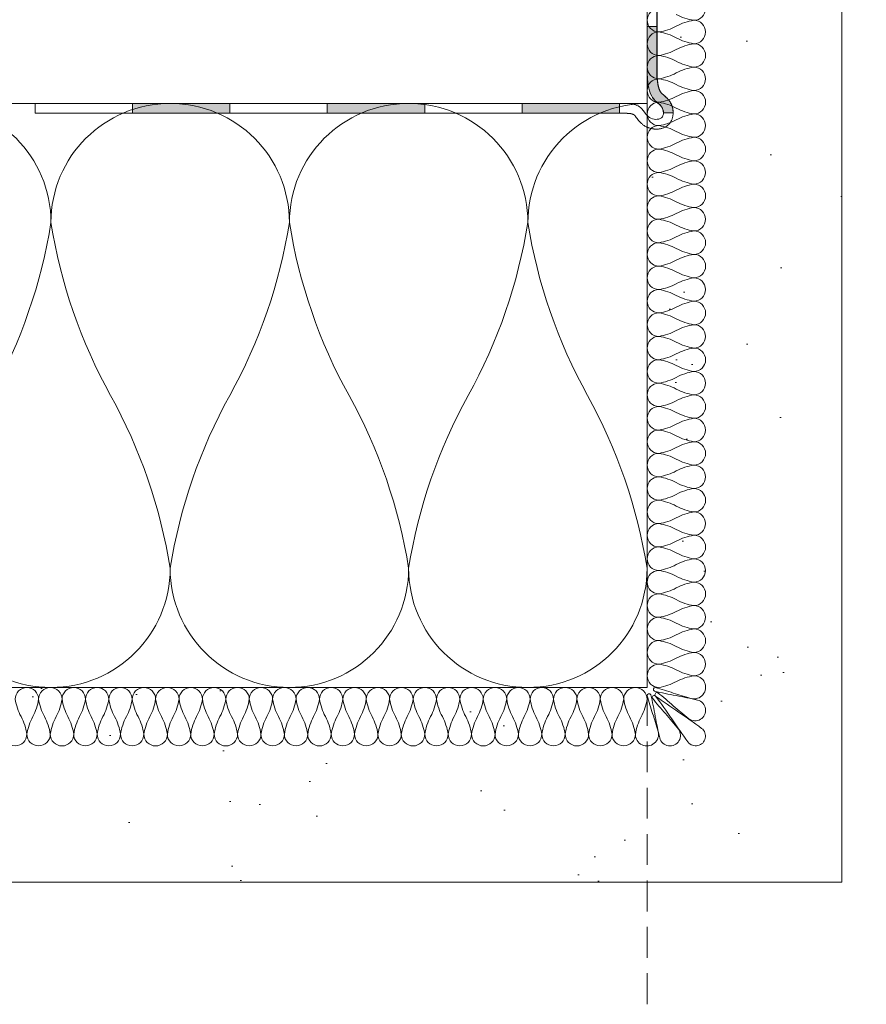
# Model space of a CAD drawing. Header units: millimetres. Extents: x 3652085 to 3778338, y -303702 to -273644.
# Tile 274 of 588: x 3710580 to 3710667, y -284619 to -284518. Entities that reach past the tile are written whole.
import ezdxf

# ---------------------------------------------------------------- set-up
doc = ezdxf.new("R2010")
doc.units = ezdxf.units.MM
doc.header["$PDMODE"] = 34
doc.linetypes.add('HIDDEN2', pattern=[4.7625, 3.175, -1.5875])
for name, color, linetype, lineweight in [('021 Various', 7, 'Continuous', 5), ('A-Detl-Thin', 150, 'Continuous', 18), ('DIM-03    (HAUSART)', 111, 'Continuous', 5), ('INSULATION (HAUSEART)', 31, 'Continuous', 15)]:
    doc.layers.add(name, color=color, linetype=linetype, lineweight=lineweight)
doc.layers.add('ATTACHMT', color=7, linetype='Continuous')
doc.styles.add('1-20 Eng HA', font='arial.ttf', dxfattribs={"height": 40})
doc.dimstyles.new('1-20 Eng HA', dxfattribs={"dimtxt": 40, "dimasz": 16, "dimexe": 16, "dimexo": 5, "dimgap": 5, "dimtad": 1, "dimdec": 0, "dimlfac": -1, "dimzin": 0, "dimdsep": 46, "dimtxsty": '1-20 Eng HA', "dimblk": 'OBLIQUE', "dimcen": 0.09, "dimdle": 16, "dimclrd": 256, "dimclre": 256, "dimclrt": 256, "dimadec": 0, "dimazin": 0, "dimtfac": 1, "dimtdec": 0, "dimtofl": 0, "dimtmove": 0, "dimatfit": 3, "dimldrblk": 'OBLIQUE', "dimfxl": 1, "dimtolj": 1, "dimtzin": 0, "dimlwe": 0, "dimarcsym": 0})

# ---------------------------------------------------------------- blocks, each defined once
blk = doc.blocks.new('_Oblique')
at = {"color": 0, "linetype": 'ByBlock', "lineweight": -2}
blk.add_line((-0.5, -0.5), (0.5, 0.5), dxfattribs=at)
blk = doc.blocks.new('*D579')
at = {"layer": 'Defpoints', "color": 0, "lineweight": 0, "transparency": 16777216}
for p in [(3710669.41, -284504.79), (3711619.58, -284505.91), (3711619.58, -284696.98)]:
    blk.add_point(p, dxfattribs=at)
at = {"layer": 'DIM-03    (HAUSART)', "linetype": 'HIDDEN2', "lineweight": 0, "transparency": 16777216}
for p, q in [((3710669.41, -284509.79), (3710669.41, -284712.98)), ((3711619.58, -284510.91), (3711619.58, -284712.98))]:
    blk.add_line(p, q, dxfattribs=at)
at = {"layer": 'DIM-03    (HAUSART)', "lineweight": -2, "transparency": 16777216}
blk.add_line((3710653.41, -284696.98), (3711635.58, -284696.98), dxfattribs=at)
at = {"layer": 'DIM-03    (HAUSART)', "lineweight": -2, "transparency": 16777216, "xscale": 16, "yscale": 16, "zscale": 16, "rotation": 180}
blk.add_blockref('_Oblique', (3710669.41, -284696.98), dxfattribs=at)
at = {"layer": 'DIM-03    (HAUSART)', "lineweight": -2, "transparency": 16777216, "xscale": 16, "yscale": 16, "zscale": 16}
blk.add_blockref('_Oblique', (3711619.58, -284696.98), dxfattribs=at)
at = {"layer": 'DIM-03    (HAUSART)', "lineweight": 0, "transparency": 16777216, "insert": (3711144.5, -284671.55), "char_height": 40, "attachment_point": 5, "style": '1-20 Eng HA'}
blk.add_mtext('\\A1;950', dxfattribs=at)
blk = doc.blocks.new('*D580')
at = {"layer": 'Defpoints', "color": 0, "lineweight": 0, "transparency": 16777216}
for p in [(3711644.57, -284495.08), (3710644.67, -284496.9), (3711644.57, -284756.2)]:
    blk.add_point(p, dxfattribs=at)
at = {"layer": 'DIM-03    (HAUSART)', "linetype": 'HIDDEN2', "lineweight": 0, "transparency": 16777216}
for p, q in [((3711644.57, -284500.08), (3711644.57, -284772.2)), ((3710644.67, -284501.9), (3710644.67, -284772.2))]:
    blk.add_line(p, q, dxfattribs=at)
at = {"layer": 'DIM-03    (HAUSART)', "lineweight": -2, "transparency": 16777216}
blk.add_line((3710628.67, -284756.2), (3711660.57, -284756.2), dxfattribs=at)
at = {"layer": 'DIM-03    (HAUSART)', "lineweight": -2, "transparency": 16777216, "xscale": 16, "yscale": 16, "zscale": 16, "rotation": 180}
blk.add_blockref('_Oblique', (3710644.67, -284756.2), dxfattribs=at)
at = {"layer": 'DIM-03    (HAUSART)', "lineweight": -2, "transparency": 16777216, "xscale": 16, "yscale": 16, "zscale": 16}
blk.add_blockref('_Oblique', (3711644.57, -284756.2), dxfattribs=at)
at = {"layer": 'DIM-03    (HAUSART)', "lineweight": 0, "transparency": 16777216, "insert": (3711144.62, -284730.78), "char_height": 40, "attachment_point": 5, "style": '1-20 Eng HA'}
blk.add_mtext('\\A1;1000', dxfattribs=at)

msp = doc.modelspace()

# ---------------------------------------------------------------- hatches: boundary and pattern name
at = {"layer": '021 Various'}
h = msp.add_hatch(dxfattribs=at)
h.set_pattern_fill('SITEWORK_SAND', color=256, scale=10, angle=-90, style=0, pattern_type=2)
h.set_pattern_definition([(307.5, (4430591.284, -173470.732), (19.2682377, 0.62993358), [0, -15.2, 0, -17, 0, -16.25]), (277.5, (4430591.284, -173470.732), (28.22146065, -17.6977671), [0, -8.2, 0, -13.7, 0, -5.25]), (237.5, (4430591.284, -173458.432), (0.05659053, -31.1414186), [0, -5, 0, -18, 0, -23.5]), (227.5, (4430591.284, -173458.432), (8.7767556, -30.061266), [0, -2.5, 0, -11.8, 0, -13.5])])
h.paths.add_polyline_path([(3710664.67, -284466.85), (3710664.67, -284606.85), (3710352.89, -284606.85), (3710352.89, -284586.85), (3710644.67, -284586.85), (3710644.67, -284535.98), (3710644.67, -284529.29), (3710644.79, -284529.34), (3710644.91, -284529.38), (3710645.05, -284529.42), (3710645.23, -284529.46), (3710645.38, -284529.48), (3710645.5, -284529.49), (3710645.62, -284529.49), (3710645.75, -284529.49), (3710645.88, -284529.47), (3710646.01, -284529.45), (3710646.14, -284529.43), (3710646.28, -284529.38), (3710646.42, -284529.33), (3710646.56, -284529.26), (3710646.69, -284529.17), (3710646.82, -284529.07), (3710646.95, -284528.94), (3710647.06, -284528.8), (3710647.14, -284528.66), (3710647.21, -284528.52), (3710647.27, -284528.37), (3710647.3, -284528.23), (3710647.33, -284528.1), (3710647.35, -284527.96), (3710647.35, -284527.8), (3710647.35, -284527.8), (3710647.35, -284527.7), (3710647.34, -284527.57), (3710647.32, -284527.44), (3710647.3, -284527.32), (3710647.26, -284527.19), (3710647.22, -284527.07), (3710647.17, -284526.95), (3710647.12, -284526.83), (3710647.05, -284526.73), (3710646.97, -284526.61), (3710646.87, -284526.47), (3710646.77, -284526.36), (3710646.68, -284526.26), (3710646.58, -284526.17), (3710646.49, -284526.09), (3710646.42, -284526.03), (3710646.34, -284525.96), (3710646.32, -284525.94), (3710646.3, -284525.93), (3710646.28, -284525.91), (3710646.26, -284525.9), (3710646.24, -284525.88), (3710646.23, -284525.87), (3710646.21, -284525.85), (3710646.2, -284525.84), (3710646.19, -284525.83), (3710646.18, -284525.82), (3710646.17, -284525.81), (3710646.16, -284525.8), (3710646.15, -284525.79), (3710646.14, -284525.77), (3710646.13, -284525.76), (3710646.12, -284525.75), (3710646.11, -284525.74), (3710646.1, -284525.73), (3710646.09, -284525.72), (3710646.08, -284525.71), (3710646.07, -284525.69), (3710646.07, -284525.68), (3710646.06, -284525.67), (3710646.05, -284525.65), (3710646.04, -284525.64), (3710646.03, -284525.63), (3710646.02, -284525.61), (3710646.02, -284525.6), (3710646.01, -284525.59), (3710646, -284525.57), (3710645.99, -284525.56), (3710645.98, -284525.54), (3710645.98, -284525.52), (3710645.97, -284525.51), (3710645.96, -284525.49), (3710645.95, -284525.48), (3710645.95, -284525.46), (3710645.94, -284525.44), (3710645.93, -284525.42), (3710645.93, -284525.41), (3710645.92, -284525.39), (3710645.91, -284525.37), (3710645.91, -284525.35), (3710645.9, -284525.33), (3710645.89, -284525.31), (3710645.89, -284525.29), (3710645.88, -284525.27), (3710645.87, -284525.25), (3710645.87, -284525.23), (3710645.86, -284525.21), (3710645.86, -284525.19), (3710645.85, -284525.17), (3710645.84, -284525.14), (3710645.84, -284525.12), (3710645.83, -284525.1), (3710645.83, -284525.07), (3710645.82, -284525.05), (3710645.82, -284525.03), (3710645.81, -284525), (3710645.81, -284524.98), (3710645.8, -284524.95), (3710645.8, -284524.93), (3710645.79, -284524.9), (3710645.79, -284524.88), (3710645.79, -284524.85), (3710645.78, -284524.83), (3710645.78, -284524.8), (3710645.77, -284524.77), (3710645.77, -284524.75), (3710645.77, -284524.72), (3710645.76, -284524.69), (3710645.76, -284524.66), (3710645.75, -284524.64), (3710645.75, -284524.61), (3710645.75, -284524.58), (3710645.75, -284524.55), (3710645.74, -284524.52), (3710645.74, -284524.49), (3710645.74, -284524.46), (3710645.73, -284524.44), (3710645.73, -284524.41), (3710645.73, -284524.38), (3710645.73, -284524.35), (3710645.72, -284524.32), (3710645.72, -284524.28), (3710645.72, -284524.25), (3710645.72, -284524.22), (3710645.71, -284524.19), (3710645.71, -284524.16), (3710645.71, -284524.13), (3710645.71, -284524.1), (3710645.71, -284524.07), (3710645.7, -284524.03), (3710645.7, -284524), (3710645.7, -284523.97), (3710645.7, -284523.94), (3710645.7, -284523.9), (3710645.69, -284523.87), (3710645.69, -284523.84), (3710645.69, -284523.81), (3710645.69, -284523.77), (3710645.69, -284523.71), (3710645.68, -284523.67), (3710645.67, -284523.66), (3710645.67, -284504.1), (3710646.17, -284504.1), (3710646.17, -284493.78), (3710647.93, -284493.78, 0.268526), (3710647.93, -284485.31), (3710646.17, -284485.31), (3710646.17, -284466.85), (3710654.67, -284466.85)])
at = {"layer": 'ATTACHMT', "linetype": 'Continuous', "lineweight": -3}
for points in [[(3710645.4, -284526.46), (3710645.5, -284526.57), (3710645.96, -284526.97), (3710646.06, -284527.07), (3710646.15, -284527.19), (3710646.23, -284527.32), (3710646.29, -284527.47), (3710646.33, -284527.63), (3710646.34, -284527.8), (3710647.34, -284527.8), (3710647.34, -284527.73), (3710647.34, -284527.67), (3710647.33, -284527.6), (3710647.33, -284527.54), (3710647.32, -284527.48), (3710647.31, -284527.41), (3710647.29, -284527.35), (3710647.28, -284527.29), (3710647.26, -284527.23), (3710647.24, -284527.16), (3710647.22, -284527.1), (3710647.2, -284527.04), (3710647.17, -284526.98), (3710647.15, -284526.92), (3710647.12, -284526.86), (3710647.09, -284526.81), (3710647.06, -284526.75), (3710647.03, -284526.7), (3710647, -284526.65), (3710646.96, -284526.6), (3710646.93, -284526.56), (3710646.9, -284526.52), (3710646.86, -284526.47), (3710646.83, -284526.43), (3710646.79, -284526.4), (3710646.76, -284526.36), (3710646.73, -284526.32), (3710646.69, -284526.29), (3710646.66, -284526.26), (3710646.63, -284526.23), (3710646.6, -284526.2), (3710646.57, -284526.17), (3710646.54, -284526.14), (3710646.51, -284526.12), (3710646.48, -284526.09), (3710646.45, -284526.07), (3710646.43, -284526.04), (3710646.4, -284526.02), (3710646.38, -284526), (3710646.35, -284525.98), (3710646.33, -284525.96), (3710646.31, -284525.94), (3710646.29, -284525.93), (3710646.27, -284525.91), (3710646.25, -284525.9), (3710646.23, -284525.88), (3710646.22, -284525.87), (3710646.2, -284525.85), (3710646.18, -284525.84), (3710646.16, -284525.81), (3710646.14, -284525.79), (3710646.12, -284525.77), (3710646.1, -284525.75), (3710646.09, -284525.72), (3710646.07, -284525.7), (3710646.05, -284525.67), (3710646.03, -284525.65), (3710646.02, -284525.63), (3710646.01, -284525.61), (3710646.01, -284525.6), (3710646, -284525.59), (3710645.99, -284525.57), (3710645.98, -284525.56), (3710645.97, -284525.54), (3710645.97, -284525.52), (3710645.96, -284525.51), (3710645.95, -284525.49), (3710645.94, -284525.48), (3710645.94, -284525.46), (3710645.93, -284525.44), (3710645.92, -284525.42), (3710645.92, -284525.41), (3710645.91, -284525.39), (3710645.9, -284525.37), (3710645.9, -284525.35), (3710645.89, -284525.33), (3710645.88, -284525.31), (3710645.88, -284525.29), (3710645.87, -284525.27), (3710645.86, -284525.25), (3710645.86, -284525.23), (3710645.85, -284525.21), (3710645.85, -284525.19), (3710645.84, -284525.17), (3710645.83, -284525.14), (3710645.83, -284525.12), (3710645.82, -284525.1), (3710645.82, -284525.07), (3710645.81, -284525.05), (3710645.81, -284525.03), (3710645.8, -284525), (3710645.8, -284524.98), (3710645.79, -284524.95), (3710645.79, -284524.93), (3710645.78, -284524.9), (3710645.78, -284524.88), (3710645.78, -284524.85), (3710645.77, -284524.83), (3710645.77, -284524.8), (3710645.76, -284524.77), (3710645.76, -284524.75), (3710645.76, -284524.72), (3710645.75, -284524.69), (3710645.75, -284524.66), (3710645.74, -284524.64), (3710645.74, -284524.61), (3710645.74, -284524.58), (3710645.74, -284524.55), (3710645.73, -284524.52), (3710645.73, -284524.49), (3710645.73, -284524.46), (3710645.72, -284524.44), (3710645.72, -284524.41), (3710645.72, -284524.38), (3710645.72, -284524.35), (3710645.71, -284524.32), (3710645.71, -284524.28), (3710645.71, -284524.25), (3710645.71, -284524.22), (3710645.7, -284524.19), (3710645.7, -284524.16), (3710645.7, -284524.13), (3710645.7, -284524.1), (3710645.7, -284524.07), (3710645.69, -284524.03), (3710645.69, -284524), (3710645.69, -284523.97), (3710645.69, -284523.94), (3710645.69, -284523.9), (3710645.68, -284523.87), (3710645.68, -284523.84), (3710645.68, -284523.81), (3710645.68, -284523.77), (3710645.68, -284523.74), (3710645.68, -284523.71), (3710645.67, -284523.66), (3710645.67, -284518.96), (3710644.67, -284518.96), (3710644.67, -284523.69), (3710644.71, -284524.34), (3710644.74, -284524.66), (3710644.78, -284524.98), (3710644.84, -284525.28), (3710644.92, -284525.57), (3710645.02, -284525.85), (3710645.15, -284526.11), (3710645.22, -284526.23), (3710645.31, -284526.35)], [(3710601.84, -284526.85), (3710591.84, -284526.85), (3710591.84, -284527.85), (3710601.84, -284527.85)], [(3710621.84, -284526.85), (3710611.84, -284526.85), (3710611.84, -284527.85), (3710621.84, -284527.85)], [(3710641.84, -284526.85), (3710631.84, -284526.85), (3710631.84, -284527.85), (3710641.84, -284527.85)]]:
    msp.add_hatch(color=7, dxfattribs=at).paths.add_polyline_path(points)

# ---------------------------------------------------------------- linework, layer by layer
at = {"lineweight": 0}
for p, q in [((3710637.35, -284526.86, -322634.12), (3710642.16, -284526.86, -322634.12)), ((3710646.35, -284527.8, -322634.12), (3710647.35, -284527.8, -322634.12)), ((3710637.32, -284527.85, -322634.12), (3710642.13, -284527.85, -322634.12))]:
    msp.add_line(p, q, dxfattribs=at)
at = {"lineweight": 0, "elevation": -322634.12}
for points in [[(3710645.4, -284526.46), (3710645.5, -284526.57), (3710645.96, -284526.97), (3710646.06, -284527.07), (3710646.15, -284527.19), (3710646.23, -284527.32), (3710646.29, -284527.47), (3710646.33, -284527.63), (3710646.34, -284527.8), (3710647.34, -284527.8), (3710647.34, -284527.73), (3710647.34, -284527.67), (3710647.33, -284527.6), (3710647.33, -284527.54), (3710647.32, -284527.48), (3710647.31, -284527.41), (3710647.29, -284527.35), (3710647.28, -284527.29), (3710647.26, -284527.23), (3710647.24, -284527.16), (3710647.22, -284527.1), (3710647.2, -284527.04), (3710647.17, -284526.98), (3710647.15, -284526.92), (3710647.12, -284526.86), (3710647.09, -284526.81), (3710647.06, -284526.75), (3710647.03, -284526.7), (3710647, -284526.65), (3710646.96, -284526.6), (3710646.93, -284526.56), (3710646.9, -284526.52), (3710646.86, -284526.47), (3710646.83, -284526.43), (3710646.79, -284526.4), (3710646.76, -284526.36), (3710646.73, -284526.32), (3710646.69, -284526.29), (3710646.66, -284526.26), (3710646.63, -284526.23), (3710646.6, -284526.2), (3710646.57, -284526.17), (3710646.54, -284526.14), (3710646.51, -284526.12), (3710646.48, -284526.09), (3710646.45, -284526.07), (3710646.43, -284526.04), (3710646.4, -284526.02), (3710646.38, -284526), (3710646.35, -284525.98), (3710646.33, -284525.96), (3710646.31, -284525.94), (3710646.29, -284525.93), (3710646.27, -284525.91), (3710646.25, -284525.9), (3710646.23, -284525.88), (3710646.22, -284525.87), (3710646.2, -284525.85), (3710646.18, -284525.84), (3710646.16, -284525.81), (3710646.14, -284525.79), (3710646.12, -284525.77), (3710646.1, -284525.75), (3710646.09, -284525.72), (3710646.07, -284525.7), (3710646.05, -284525.67), (3710646.03, -284525.65), (3710646.02, -284525.63), (3710646.01, -284525.61), (3710646.01, -284525.6), (3710646, -284525.59), (3710645.99, -284525.57), (3710645.98, -284525.56), (3710645.97, -284525.54), (3710645.97, -284525.52), (3710645.96, -284525.51), (3710645.95, -284525.49), (3710645.94, -284525.48), (3710645.94, -284525.46), (3710645.93, -284525.44), (3710645.92, -284525.42), (3710645.92, -284525.41), (3710645.91, -284525.39), (3710645.9, -284525.37), (3710645.9, -284525.35), (3710645.89, -284525.33), (3710645.88, -284525.31), (3710645.88, -284525.29), (3710645.87, -284525.27), (3710645.86, -284525.25), (3710645.86, -284525.23), (3710645.85, -284525.21), (3710645.85, -284525.19), (3710645.84, -284525.17), (3710645.83, -284525.14), (3710645.83, -284525.12), (3710645.82, -284525.1), (3710645.82, -284525.07), (3710645.81, -284525.05), (3710645.81, -284525.03), (3710645.8, -284525), (3710645.8, -284524.98), (3710645.79, -284524.95), (3710645.79, -284524.93), (3710645.78, -284524.9), (3710645.78, -284524.88), (3710645.78, -284524.85), (3710645.77, -284524.83), (3710645.77, -284524.8), (3710645.76, -284524.77), (3710645.76, -284524.75), (3710645.76, -284524.72), (3710645.75, -284524.69), (3710645.75, -284524.66), (3710645.74, -284524.64), (3710645.74, -284524.61), (3710645.74, -284524.58), (3710645.74, -284524.55), (3710645.73, -284524.52), (3710645.73, -284524.49), (3710645.73, -284524.46), (3710645.72, -284524.44), (3710645.72, -284524.41), (3710645.72, -284524.38), (3710645.72, -284524.35), (3710645.71, -284524.32), (3710645.71, -284524.28), (3710645.71, -284524.25), (3710645.71, -284524.22), (3710645.7, -284524.19), (3710645.7, -284524.16), (3710645.7, -284524.13), (3710645.7, -284524.1), (3710645.7, -284524.07), (3710645.69, -284524.03), (3710645.69, -284524), (3710645.69, -284523.97), (3710645.69, -284523.94), (3710645.69, -284523.9), (3710645.68, -284523.87), (3710645.68, -284523.84), (3710645.68, -284523.81), (3710645.68, -284523.77), (3710645.68, -284523.74), (3710645.68, -284523.71), (3710645.67, -284523.66), (3710645.67, -284518.96), (3710644.67, -284518.96), (3710644.67, -284523.69), (3710644.71, -284524.34), (3710644.74, -284524.66), (3710644.78, -284524.98), (3710644.84, -284525.28), (3710644.92, -284525.57), (3710645.02, -284525.85), (3710645.15, -284526.11), (3710645.22, -284526.23), (3710645.31, -284526.35), (3710645.4, -284526.46)], [(3710591.84, -284526.85), (3710581.84, -284526.85), (3710581.84, -284527.85), (3710591.84, -284527.85), (3710591.84, -284526.85)], [(3710601.84, -284526.85), (3710591.84, -284526.85), (3710591.84, -284527.85), (3710601.84, -284527.85), (3710601.84, -284526.85)], [(3710611.84, -284526.85), (3710601.84, -284526.85), (3710601.84, -284527.85), (3710611.84, -284527.85), (3710611.84, -284526.85)], [(3710621.84, -284526.85), (3710611.84, -284526.85), (3710611.84, -284527.85), (3710621.84, -284527.85), (3710621.84, -284526.85)], [(3710631.84, -284526.85), (3710621.84, -284526.85), (3710621.84, -284527.85), (3710631.84, -284527.85), (3710631.84, -284526.85)], [(3710641.84, -284526.85), (3710631.84, -284526.85), (3710631.84, -284527.85), (3710641.84, -284527.85), (3710641.84, -284526.85)]]:
    msp.add_lwpolyline(points, close=True, dxfattribs=at)
for points in [[(3710645.68, -284523.64), (3710645.68, -284523.67), (3710645.69, -284523.71), (3710645.69, -284523.74), (3710645.69, -284523.77), (3710645.69, -284523.81), (3710645.69, -284523.84), (3710645.69, -284523.87), (3710645.7, -284523.9), (3710645.7, -284523.94), (3710645.7, -284523.97), (3710645.7, -284524), (3710645.7, -284524.03), (3710645.71, -284524.07), (3710645.71, -284524.1), (3710645.71, -284524.13), (3710645.71, -284524.16), (3710645.71, -284524.19), (3710645.72, -284524.22), (3710645.72, -284524.25), (3710645.72, -284524.28), (3710645.72, -284524.32), (3710645.73, -284524.35), (3710645.73, -284524.38), (3710645.73, -284524.41), (3710645.73, -284524.44), (3710645.74, -284524.46), (3710645.74, -284524.49), (3710645.74, -284524.52), (3710645.75, -284524.55), (3710645.75, -284524.58), (3710645.75, -284524.61), (3710645.75, -284524.64), (3710645.76, -284524.66), (3710645.76, -284524.69), (3710645.77, -284524.72), (3710645.77, -284524.75), (3710645.77, -284524.77), (3710645.78, -284524.8), (3710645.78, -284524.83), (3710645.79, -284524.85), (3710645.79, -284524.88), (3710645.79, -284524.9), (3710645.8, -284524.93), (3710645.8, -284524.95), (3710645.81, -284524.98), (3710645.81, -284525), (3710645.82, -284525.03), (3710645.82, -284525.05), (3710645.83, -284525.07), (3710645.83, -284525.1), (3710645.84, -284525.12), (3710645.84, -284525.14), (3710645.85, -284525.17), (3710645.86, -284525.19), (3710645.86, -284525.21), (3710645.87, -284525.23), (3710645.87, -284525.25), (3710645.88, -284525.27), (3710645.89, -284525.29), (3710645.89, -284525.31), (3710645.9, -284525.33), (3710645.91, -284525.35), (3710645.91, -284525.37), (3710645.92, -284525.39), (3710645.93, -284525.41), (3710645.93, -284525.42), (3710645.94, -284525.44), (3710645.95, -284525.46), (3710645.95, -284525.48), (3710645.96, -284525.49), (3710645.97, -284525.51), (3710645.98, -284525.52), (3710645.98, -284525.54), (3710645.99, -284525.56), (3710646, -284525.57), (3710646.01, -284525.59), (3710646.02, -284525.6), (3710646.02, -284525.61), (3710646.03, -284525.63), (3710646.04, -284525.64), (3710646.05, -284525.65), (3710646.06, -284525.67), (3710646.07, -284525.68), (3710646.07, -284525.69), (3710646.08, -284525.71), (3710646.09, -284525.72), (3710646.1, -284525.73), (3710646.11, -284525.74), (3710646.12, -284525.75), (3710646.13, -284525.76), (3710646.14, -284525.77), (3710646.15, -284525.79), (3710646.16, -284525.8), (3710646.17, -284525.81), (3710646.18, -284525.82), (3710646.19, -284525.83), (3710646.2, -284525.84), (3710646.21, -284525.85), (3710646.23, -284525.87), (3710646.24, -284525.88), (3710646.26, -284525.9), (3710646.28, -284525.91), (3710646.3, -284525.93), (3710646.32, -284525.94), (3710646.34, -284525.96), (3710646.36, -284525.98), (3710646.39, -284526), (3710646.41, -284526.02), (3710646.44, -284526.04), (3710646.46, -284526.07), (3710646.49, -284526.09), (3710646.52, -284526.12), (3710646.55, -284526.14), (3710646.58, -284526.17), (3710646.61, -284526.2), (3710646.64, -284526.23), (3710646.67, -284526.26), (3710646.7, -284526.29), (3710646.74, -284526.32), (3710646.77, -284526.36), (3710646.8, -284526.4), (3710646.84, -284526.43), (3710646.87, -284526.47), (3710646.91, -284526.52), (3710646.94, -284526.56), (3710646.97, -284526.6), (3710647.01, -284526.65), (3710647.04, -284526.7), (3710647.07, -284526.75), (3710647.1, -284526.81), (3710647.13, -284526.86), (3710647.16, -284526.92), (3710647.18, -284526.98), (3710647.21, -284527.04), (3710647.23, -284527.1), (3710647.25, -284527.16), (3710647.27, -284527.23), (3710647.29, -284527.29), (3710647.3, -284527.35), (3710647.32, -284527.41), (3710647.33, -284527.48), (3710647.34, -284527.54), (3710647.34, -284527.6), (3710647.35, -284527.67), (3710647.35, -284527.73), (3710647.35, -284527.8), (3710647.35, -284527.86), (3710647.35, -284527.93), (3710647.34, -284527.99), (3710647.33, -284528.06), (3710647.32, -284528.13), (3710647.31, -284528.2), (3710647.29, -284528.27), (3710647.28, -284528.34), (3710647.25, -284528.41), (3710647.23, -284528.48), (3710647.2, -284528.55), (3710647.16, -284528.62), (3710647.12, -284528.69), (3710647.08, -284528.77), (3710647.03, -284528.84), (3710646.98, -284528.91), (3710646.92, -284528.97), (3710646.85, -284529.04), (3710646.79, -284529.09), (3710646.72, -284529.15), (3710646.66, -284529.2), (3710646.59, -284529.24), (3710646.52, -284529.28), (3710646.45, -284529.31), (3710646.38, -284529.34), (3710646.31, -284529.37), (3710646.24, -284529.39), (3710646.17, -284529.42), (3710646.11, -284529.43), (3710646.04, -284529.45), (3710645.97, -284529.46), (3710645.91, -284529.47), (3710645.84, -284529.48), (3710645.78, -284529.48), (3710645.72, -284529.49), (3710645.65, -284529.49), (3710645.59, -284529.49), (3710645.53, -284529.49), (3710645.47, -284529.48), (3710645.41, -284529.48), (3710645.35, -284529.47), (3710645.29, -284529.46), (3710645.23, -284529.45), (3710645.17, -284529.44), (3710645.11, -284529.43), (3710645.05, -284529.42), (3710645, -284529.4), (3710644.94, -284529.38), (3710644.88, -284529.37), (3710644.82, -284529.35), (3710644.77, -284529.33), (3710644.71, -284529.3), (3710644.66, -284529.28), (3710644.6, -284529.25), (3710644.54, -284529.23), (3710644.49, -284529.2), (3710644.44, -284529.17), (3710644.38, -284529.13), (3710644.33, -284529.1), (3710644.28, -284529.07), (3710644.24, -284529.03), (3710644.19, -284529), (3710644.15, -284528.96), (3710644.1, -284528.92), (3710644.06, -284528.89), (3710644.02, -284528.85), (3710643.99, -284528.81), (3710643.95, -284528.78), (3710643.92, -284528.74), (3710643.88, -284528.71), (3710643.85, -284528.67), (3710643.82, -284528.64), (3710643.79, -284528.6), (3710643.77, -284528.57), (3710643.74, -284528.54), (3710643.71, -284528.5), (3710643.69, -284528.47), (3710643.67, -284528.44), (3710643.64, -284528.41), (3710643.62, -284528.38), (3710643.6, -284528.35), (3710643.58, -284528.33), (3710643.56, -284528.3), (3710643.55, -284528.28), (3710643.53, -284528.25), (3710643.51, -284528.23), (3710643.5, -284528.21), (3710643.48, -284528.19), (3710643.47, -284528.17), (3710643.45, -284528.15), (3710643.44, -284528.13), (3710643.43, -284528.11), (3710643.41, -284528.1), (3710643.4, -284528.09), (3710643.39, -284528.07), (3710643.38, -284528.06), (3710643.37, -284528.05), (3710643.37, -284528.04), (3710643.36, -284528.04), (3710643.35, -284528.03), (3710643.35, -284528.03), (3710643.34, -284528.02), (3710643.34, -284528.02), (3710643.34, -284528.02), (3710643.34, -284528.01), (3710643.33, -284528.01), (3710643.33, -284528.01), (3710643.33, -284528.01), (3710643.32, -284528.01), (3710643.32, -284528), (3710643.31, -284528), (3710643.3, -284527.99), (3710643.29, -284527.99), (3710643.28, -284527.99), (3710643.27, -284527.98), (3710643.26, -284527.98), (3710643.25, -284527.97), (3710643.24, -284527.97), (3710643.22, -284527.96), (3710643.21, -284527.96), (3710643.2, -284527.95), (3710643.18, -284527.95), (3710643.16, -284527.94), (3710643.15, -284527.94), (3710643.13, -284527.93), (3710643.11, -284527.93), (3710643.09, -284527.92), (3710643.07, -284527.92), (3710643.05, -284527.92), (3710643.03, -284527.91), (3710643.01, -284527.91), (3710642.99, -284527.9), (3710642.97, -284527.9), (3710642.94, -284527.9), (3710642.92, -284527.89), (3710642.9, -284527.89), (3710642.88, -284527.89), (3710642.85, -284527.88), (3710642.83, -284527.88), (3710642.81, -284527.88), (3710642.78, -284527.88), (3710642.76, -284527.87), (3710642.74, -284527.87), (3710642.71, -284527.87), (3710642.69, -284527.87), (3710642.66, -284527.87), (3710642.64, -284527.87), (3710642.61, -284527.86), (3710642.58, -284527.86), (3710642.56, -284527.86), (3710642.53, -284527.86), (3710642.51, -284527.86), (3710642.48, -284527.86), (3710642.45, -284527.86), (3710642.42, -284527.86), (3710642.4, -284527.86), (3710642.37, -284527.86), (3710642.34, -284527.86), (3710642.31, -284527.86), (3710642.28, -284527.86), (3710642.25, -284527.85), (3710642.22, -284527.85), (3710642.19, -284527.85), (3710642.16, -284527.85), (3710642.13, -284527.85)], [(3710644.68, -284523.69), (3710644.72, -284524.34), (3710644.75, -284524.66), (3710644.79, -284524.98), (3710644.85, -284525.28), (3710644.93, -284525.57), (3710645.03, -284525.85), (3710645.16, -284526.11), (3710645.23, -284526.23), (3710645.32, -284526.35), (3710645.41, -284526.46), (3710645.51, -284526.57), (3710645.97, -284526.97), (3710646.07, -284527.07), (3710646.16, -284527.19), (3710646.24, -284527.32), (3710646.3, -284527.47), (3710646.34, -284527.63), (3710646.35, -284527.79), (3710646.34, -284527.95), (3710646.3, -284528.1), (3710646.27, -284528.17), (3710646.24, -284528.23), (3710646.19, -284528.29), (3710646.14, -284528.33), (3710646.08, -284528.38), (3710646.02, -284528.41), (3710645.88, -284528.46), (3710645.72, -284528.48), (3710645.55, -284528.49), (3710645.38, -284528.46), (3710645.22, -284528.42), (3710645.06, -284528.36), (3710644.91, -284528.28), (3710644.79, -284528.19), (3710644.67, -284528.09), (3710644.57, -284527.97), (3710644.48, -284527.85), (3710644.3, -284527.61), (3710644.11, -284527.38), (3710644.01, -284527.28), (3710643.9, -284527.19), (3710643.77, -284527.11), (3710643.63, -284527.05), (3710643.49, -284527), (3710643.34, -284526.96), (3710643.04, -284526.9), (3710642.74, -284526.87), (3710642.14, -284526.85)]]:
    msp.add_lwpolyline(points, dxfattribs=at)
at = {"layer": '021 Various', "elevation": -322634.12}
msp.add_lwpolyline([(3710644.67, -284586.85), (3710644.67, -284466.85), (3710664.67, -284466.85), (3710664.67, -284606.85), (3710352.89, -284606.85), (3710352.89, -284586.85), (3710644.67, -284586.85)], close=True, dxfattribs=at)
at = {"layer": 'A-Detl-Thin', "color": 0, "lineweight": 0, "elevation": -322634.12}
for points in [[(3710647.67, -284517.71, 0.084595), (3710649.47, -284518.31, 1), (3710649.47, -284515.9, 0.084595)], [(3710578.6, -284591.65, 1), (3710581, -284591.65, 0.084471), (3710580.4, -284589.85, -0.084471), (3710579.8, -284588.06, -1), (3710582.2, -284588.06, -0.084471), (3710581.6, -284589.85, 0.084471), (3710581, -284591.65, 1), (3710583.4, -284591.65, 0.084471), (3710582.8, -284589.85, -0.084471), (3710582.2, -284588.06, -1), (3710584.61, -284588.06, -0.084471), (3710584, -284589.85, 0.084471), (3710583.4, -284591.65, 1), (3710585.81, -284591.65, 0.084471), (3710585.21, -284589.85, -0.084471), (3710584.61, -284588.06, -1), (3710587.01, -284588.06, -0.084471), (3710586.41, -284589.85, 0.084471), (3710585.81, -284591.65, 1), (3710588.21, -284591.65, 0.084471), (3710587.61, -284589.85, -0.084471), (3710587.01, -284588.06, -1), (3710589.41, -284588.06, -0.084471), (3710588.81, -284589.85, 0.084471), (3710588.21, -284591.65, 1), (3710590.61, -284591.65, 0.084471), (3710590.01, -284589.85, -0.084471), (3710589.41, -284588.06, -1), (3710591.81, -284588.06, -0.084471), (3710591.21, -284589.85, 0.084471), (3710590.61, -284591.65, 1), (3710593.01, -284591.65, 0.084471), (3710592.41, -284589.85, -0.084471), (3710591.81, -284588.06, -1), (3710594.22, -284588.06, -0.084471), (3710593.62, -284589.85, 0.084471), (3710593.01, -284591.65, 1), (3710595.42, -284591.65, 0.084471), (3710594.82, -284589.85, -0.084471), (3710594.22, -284588.06, -1), (3710596.62, -284588.06, -0.084471), (3710596.02, -284589.85, 0.084471), (3710595.42, -284591.65, 1), (3710597.82, -284591.65, 0.084471), (3710597.22, -284589.85, -0.084471), (3710596.62, -284588.06, -1), (3710599.02, -284588.06, -0.084471), (3710598.42, -284589.85, 0.084471), (3710597.82, -284591.65, 1), (3710600.22, -284591.65, 0.084471), (3710599.62, -284589.85, -0.084471), (3710599.02, -284588.06, -1), (3710601.42, -284588.06, -0.084471), (3710600.82, -284589.85, 0.084471), (3710600.22, -284591.65, 1), (3710602.63, -284591.65, 0.084471), (3710602.02, -284589.85, -0.084471), (3710601.42, -284588.06, -1), (3710603.83, -284588.06, -0.084471), (3710603.23, -284589.85, 0.084471), (3710602.63, -284591.65, 1), (3710605.03, -284591.65, 0.084471), (3710604.43, -284589.85, -0.084471), (3710603.83, -284588.06, -1), (3710606.23, -284588.06, -0.084471), (3710605.63, -284589.85, 0.084471), (3710605.03, -284591.65, 1), (3710607.43, -284591.65, 0.084471), (3710606.83, -284589.85, -0.084471), (3710606.23, -284588.06, -1), (3710608.63, -284588.06, -0.084471), (3710608.03, -284589.85, 0.084471), (3710607.43, -284591.65, 1), (3710609.83, -284591.65, 0.084471), (3710609.23, -284589.85, -0.084471), (3710608.63, -284588.06, -1), (3710611.04, -284588.06, -0.084471), (3710610.43, -284589.85, 0.084471), (3710609.83, -284591.65, 1), (3710612.24, -284591.65, 0.084471), (3710611.64, -284589.85, -0.084471), (3710611.04, -284588.06, -1), (3710613.44, -284588.06, -0.084471), (3710612.84, -284589.85, 0.084471), (3710612.24, -284591.65, 1), (3710614.64, -284591.65, 0.084471), (3710614.04, -284589.85, -0.084471), (3710613.44, -284588.06, -1), (3710615.84, -284588.06, -0.084471), (3710615.24, -284589.85, 0.084471), (3710614.64, -284591.65, 1), (3710617.04, -284591.65, 0.084471), (3710616.44, -284589.85, -0.084471), (3710615.84, -284588.06, -1), (3710618.24, -284588.06, -0.084471), (3710617.64, -284589.85, 0.084471), (3710617.04, -284591.65, 1), (3710619.44, -284591.65, 0.084471), (3710618.84, -284589.85, -0.084471), (3710618.24, -284588.06, -1), (3710620.65, -284588.06, -0.084471), (3710620.05, -284589.85, 0.084471), (3710619.44, -284591.65, 1), (3710621.85, -284591.65, 0.084471), (3710621.25, -284589.85, -0.084471), (3710620.65, -284588.06, -1), (3710623.05, -284588.06, -0.084471), (3710622.45, -284589.85, 0.084471), (3710621.85, -284591.65, 1), (3710624.25, -284591.65, 0.084471), (3710623.65, -284589.85, -0.084471), (3710623.05, -284588.06, -1), (3710625.45, -284588.06, -0.084471), (3710624.85, -284589.85, 0.084471), (3710624.25, -284591.65, 1), (3710626.65, -284591.65, 0.084471), (3710626.05, -284589.85, -0.084471), (3710625.45, -284588.06, -1), (3710627.85, -284588.06, -0.084471), (3710627.25, -284589.85, 0.084471), (3710626.65, -284591.65, 1), (3710629.06, -284591.65, 0.084471), (3710628.45, -284589.85, -0.084471), (3710627.85, -284588.06, -1), (3710630.26, -284588.06, -0.084471), (3710629.66, -284589.85, 0.084471), (3710629.06, -284591.65, 1), (3710631.46, -284591.65, 0.084471), (3710630.86, -284589.85, -0.084471), (3710630.26, -284588.06, -1), (3710632.66, -284588.06, -0.084471), (3710632.06, -284589.85, 0.084471), (3710631.46, -284591.65, 1), (3710633.86, -284591.65, 0.084471), (3710633.26, -284589.85, -0.084471), (3710632.66, -284588.06, -1), (3710635.06, -284588.06, -0.084471), (3710634.46, -284589.85, 0.084471), (3710633.86, -284591.65, 1), (3710636.26, -284591.65, 0.084471), (3710635.66, -284589.85, -0.084471), (3710635.06, -284588.06, -1), (3710637.47, -284588.06, -0.084471), (3710636.86, -284589.85, 0.084471), (3710636.26, -284591.65, 1), (3710638.67, -284591.65, 0.084471), (3710638.07, -284589.85, -0.084471), (3710637.47, -284588.06, -1), (3710639.87, -284588.06, -0.084471), (3710639.27, -284589.85, 0.084471), (3710638.67, -284591.65, 1), (3710641.07, -284591.65, 0.084471), (3710640.47, -284589.85, -0.084471), (3710639.87, -284588.06, -1), (3710642.27, -284588.06, -0.084471), (3710641.67, -284589.85, 0.084471), (3710641.07, -284591.65, 1), (3710643.47, -284591.65, 0.084471), (3710642.87, -284589.85, -0.084471), (3710642.27, -284588.06, -1), (3710644.67, -284588.06, -0.082927), (3710644.07, -284589.86, 0.082927), (3710643.47, -284591.67, 1.130655), (3710645.81, -284591.38, 0.013848), (3710645.24, -284589.54, -0.013848), (3710644.67, -284587.7, -0.791418), (3710645.05, -284587.61, -0.011802), (3710645.51, -284589.82, 0.011802), (3710645.97, -284592.04, 1.222127), (3710647.88, -284591.13, 0.012896), (3710646.55, -284589.54, -0.012896), (3710645.22, -284587.96, -0.850804), (3710645.54, -284587.73, -0.009223), (3710647.21, -284590.09, 0.009223), (3710648.87, -284592.45, 1.15301), (3710650.27, -284591.05, 0.009223), (3710647.91, -284589.39, -0.009223), (3710645.54, -284587.73, -0.850804), (3710645.78, -284587.4, -0.012896), (3710647.36, -284588.73, 0.012896), (3710648.95, -284590.06, 1.222127), (3710649.86, -284588.15, 0.011802), (3710647.64, -284587.69, -0.011802), (3710645.43, -284587.23, -0.791418), (3710645.52, -284586.85, -0.013851), (3710647.36, -284587.42, 0.013851), (3710649.2, -284587.99, 1.130655), (3710649.49, -284585.65, 0.08299), (3710647.68, -284586.25, -0.08299), (3710645.88, -284586.85, -1), (3710645.88, -284584.45, -0.084595), (3710647.67, -284585.05, 0.084595), (3710649.47, -284585.65, 1), (3710649.47, -284583.25, 0.084595), (3710647.67, -284583.85, -0.084595), (3710645.88, -284584.45, -1), (3710645.88, -284582.04, -0.084595), (3710647.67, -284582.64, 0.084595), (3710649.47, -284583.25, 1), (3710649.47, -284580.84, 0.084595), (3710647.67, -284581.44, -0.084595), (3710645.88, -284582.04, -1), (3710645.88, -284579.64, -0.084595), (3710647.67, -284580.24, 0.084595), (3710649.47, -284580.84, 1), (3710649.47, -284578.44, 0.084595), (3710647.67, -284579.04, -0.084595), (3710645.88, -284579.64, -1), (3710645.88, -284577.23, -0.084595), (3710647.67, -284577.83, 0.084595), (3710649.47, -284578.44, 1), (3710649.47, -284576.03, 0.084595), (3710647.67, -284576.63, -0.084595), (3710645.88, -284577.23, -1), (3710645.88, -284574.83, -0.084595), (3710647.67, -284575.43, 0.084595), (3710649.47, -284576.03, 1), (3710649.47, -284573.63, 0.084595), (3710647.67, -284574.23, -0.084595), (3710645.88, -284574.83, -1), (3710645.88, -284572.42, -0.084595), (3710647.67, -284573.02, 0.084595), (3710649.47, -284573.63, 1), (3710649.47, -284571.22, 0.084595), (3710647.67, -284571.82, -0.084595), (3710645.88, -284572.42, -1), (3710645.88, -284570.02, -0.084595), (3710647.67, -284570.62, 0.084595), (3710649.47, -284571.22, 1), (3710649.47, -284568.82, 0.084595), (3710647.67, -284569.42, -0.084595), (3710645.88, -284570.02, -1), (3710645.88, -284567.61, -0.084595), (3710647.67, -284568.21, 0.084595), (3710649.47, -284568.82, 1), (3710649.47, -284566.41, 0.084595), (3710647.67, -284567.01, -0.084595), (3710645.88, -284567.61, -1), (3710645.88, -284565.21, -0.084595), (3710647.67, -284565.81, 0.084595), (3710649.47, -284566.41, 1), (3710649.47, -284564.01, 0.084595), (3710647.67, -284564.61, -0.084595), (3710645.88, -284565.21, -1), (3710645.88, -284562.8, -0.084595), (3710647.67, -284563.4, 0.084595), (3710649.47, -284564.01, 1), (3710649.47, -284561.6, 0.084595), (3710647.67, -284562.2, -0.084595), (3710645.88, -284562.8, -1), (3710645.88, -284560.4, -0.084595), (3710647.67, -284561, 0.084595), (3710649.47, -284561.6, 1), (3710649.47, -284559.2, 0.084595), (3710647.67, -284559.8, -0.084595), (3710645.88, -284560.4, -1), (3710645.88, -284557.99, -0.084595), (3710647.67, -284558.59, 0.084595), (3710649.47, -284559.2, 1), (3710649.47, -284556.79, 0.084595), (3710647.67, -284557.39, -0.084595), (3710645.88, -284557.99, -1), (3710645.88, -284555.59, -0.084595), (3710647.67, -284556.19, 0.084595), (3710649.47, -284556.79, 1), (3710649.47, -284554.39, 0.084595), (3710647.67, -284554.99, -0.084595), (3710645.88, -284555.59, -1), (3710645.88, -284553.18, -0.084595), (3710647.67, -284553.78, 0.084595), (3710649.47, -284554.39, 1), (3710649.47, -284551.98, 0.084595), (3710647.67, -284552.58, -0.084595), (3710645.88, -284553.18, -1), (3710645.88, -284550.78, -0.084595), (3710647.67, -284551.38, 0.084595), (3710649.47, -284551.98, 1), (3710649.47, -284549.58, 0.084595), (3710647.67, -284550.18, -0.084595), (3710645.88, -284550.78, -1), (3710645.88, -284548.37, -0.084595), (3710647.67, -284548.97, 0.084595), (3710649.47, -284549.58, 1), (3710649.47, -284547.17, 0.084595), (3710647.67, -284547.77, -0.084595), (3710645.88, -284548.37, -1), (3710645.88, -284545.97, -0.084595), (3710647.67, -284546.57, 0.084595), (3710649.47, -284547.17, 1), (3710649.47, -284544.77, 0.084595), (3710647.67, -284545.37, -0.084595), (3710645.88, -284545.97, -1), (3710645.88, -284543.56, -0.084595), (3710647.67, -284544.16, 0.084595), (3710649.47, -284544.77, 1), (3710649.47, -284542.36, 0.084595), (3710647.67, -284542.96, -0.084595), (3710645.88, -284543.56, -1), (3710645.88, -284541.16, -0.084595), (3710647.67, -284541.76, 0.084595), (3710649.47, -284542.36, 1), (3710649.47, -284539.95, 0.084595), (3710647.67, -284540.56, -0.084595), (3710645.88, -284541.16, -1), (3710645.88, -284538.75, -0.084595), (3710647.67, -284539.35, 0.084595), (3710649.47, -284539.95, 1), (3710649.47, -284537.55, 0.084595), (3710647.67, -284538.15, -0.084595), (3710645.88, -284538.75, -1), (3710645.88, -284536.35, -0.084595), (3710647.67, -284536.95, 0.084595), (3710649.47, -284537.55, 1), (3710649.47, -284535.14, 0.084595), (3710647.67, -284535.75, -0.084595), (3710645.88, -284536.35, -1), (3710645.88, -284533.94, -0.084595), (3710647.67, -284534.54, 0.084595), (3710649.47, -284535.14, 1), (3710649.47, -284532.74, 0.084595), (3710647.67, -284533.34, -0.084595), (3710645.88, -284533.94, -1), (3710645.88, -284531.54, -0.084595), (3710647.67, -284532.14, 0.084595), (3710649.47, -284532.74, 1), (3710649.47, -284530.33, 0.084595), (3710647.67, -284530.94, -0.084595), (3710645.88, -284531.54, -1), (3710645.88, -284529.13, -0.084595), (3710647.67, -284529.73, 0.084595), (3710649.47, -284530.33, 1), (3710649.47, -284527.93, 0.084595), (3710647.67, -284528.53, -0.084595), (3710645.88, -284529.13, -1), (3710645.88, -284526.73, -0.084595), (3710647.67, -284527.33, 0.084595), (3710649.47, -284527.93, 1), (3710649.47, -284525.52, 0.084595), (3710647.67, -284526.13, -0.084595), (3710645.88, -284526.73, -1), (3710645.88, -284524.32, -0.084595), (3710647.67, -284524.92, 0.084595), (3710649.47, -284525.52, 1), (3710649.47, -284523.12, 0.084595), (3710647.67, -284523.72, -0.084595), (3710645.88, -284524.32, -1), (3710645.88, -284521.92, -0.084595), (3710647.67, -284522.52, 0.084595), (3710649.47, -284523.12, 1), (3710649.47, -284520.71, 0.084595), (3710647.67, -284521.32, -0.084595), (3710645.88, -284521.92, -1), (3710645.88, -284519.51, -0.084595), (3710647.67, -284520.11, 0.084595), (3710649.47, -284520.71, 1), (3710649.47, -284518.31, 0.084595), (3710647.67, -284518.91, -0.084595), (3710645.88, -284519.51, -1), (3710645.88, -284517.11, -0.084595)]]:
    msp.add_lwpolyline(points, format="xyb", dxfattribs=at)
at = {"layer": 'ATTACHMT', "color": 7, "linetype": 'Continuous', "lineweight": -3, "elevation": -322634.12}
msp.add_lwpolyline([(3710664.67, -284463.42), (3710648.67, -284463.42, 0.414214), (3710645.67, -284466.42), (3710645.67, -284524.22)], format="xyb", dxfattribs=at)
at = {"layer": 'INSULATION (HAUSEART)', "lineweight": 0, "elevation": -322634.12}
msp.add_lwpolyline([(3710352.88, -284526.85), (3710644.67, -284526.85), (3710644.67, -284586.85), (3710352.88, -284586.85)], dxfattribs=at)
for points in [[(3710577.35, -284556.85, 0.086883), (3710583.47, -284539.09, 1), (3710558.99, -284539.09, 0.086883)], [(3710644.67, -284526.85, 0.414214), (3710632.43, -284539.09, 0.086883), (3710638.55, -284556.85, -0.086883), (3710644.67, -284574.61, -1), (3710620.19, -284574.61, -0.086883), (3710626.31, -284556.85, 0.086883), (3710632.43, -284539.09, 1), (3710607.95, -284539.09, 0.086883), (3710614.07, -284556.85, -0.086883), (3710620.19, -284574.61, -1), (3710595.71, -284574.61, -0.086883), (3710601.83, -284556.85, 0.086883), (3710607.95, -284539.09, 1), (3710583.47, -284539.09, 0.086883), (3710589.59, -284556.85, -0.086883), (3710595.71, -284574.61, -1), (3710571.23, -284574.61, -0.086883)]]:
    msp.add_lwpolyline(points, format="xyb", dxfattribs=at)

# ---------------------------------------------------------------- dimensions: what is measured, and where the dimension line sits
at = {"layer": 'DIM-03    (HAUSART)', "lineweight": 0}
for base, p1, p2, picture, middle in [((3711644.57, -284756.2, -322634.12), (3710644.67, -284496.9, -322634.12), (3711644.57, -284495.08, -322634.12), '*D580', (3711144.62, -284730.78, -322634.12)), ((3711619.58, -284696.98, -322634.12), (3710669.41, -284504.79, -322634.12), (3711619.58, -284505.91, -322634.12), '*D579', (3711144.5, -284671.55, -322634.12))]:
    dim = msp.add_linear_dim(base=base, p1=p1, p2=p2, dimstyle='1-20 Eng HA', dxfattribs=at)
    dim.commit()
    dim.dimension.update_dxf_attribs({"geometry": picture, "text_midpoint": middle})

doc.saveas('drawing.dxf')
